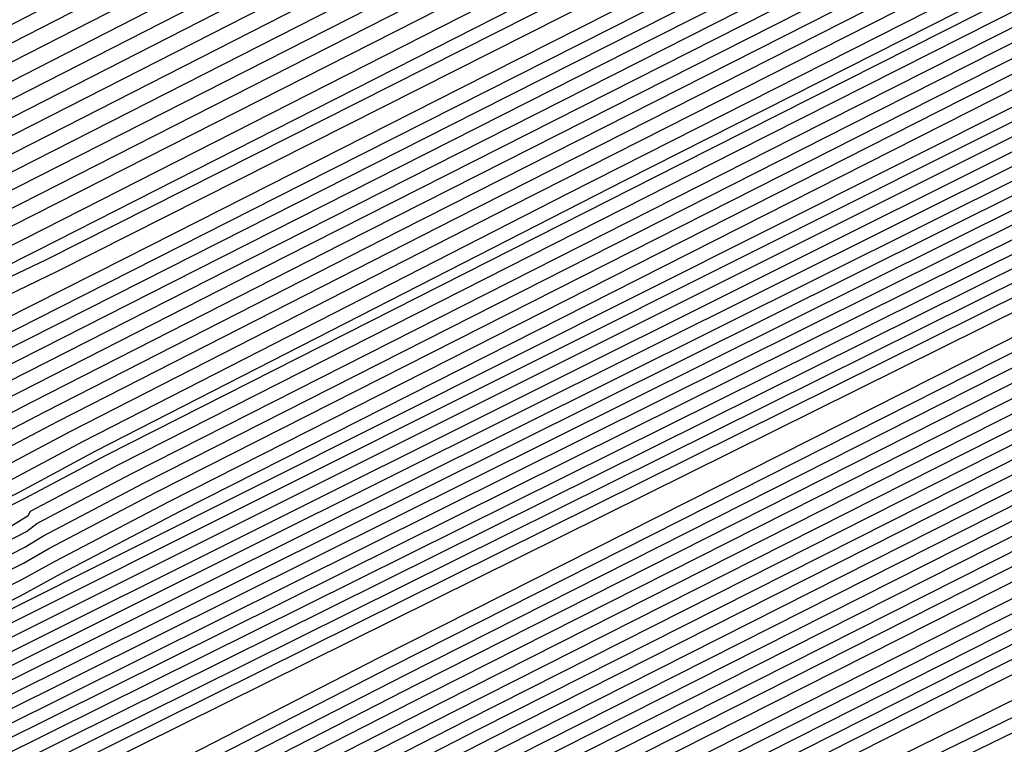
# Model space of a CAD drawing. Extents: x 3249832 to 3255657, y 13789405 to 13793316.
# Tile 370 of 656: x 3254714.919 to 3254715.945, y 13790588.132 to 13790588.887. Entities that reach past the tile are written whole.
import ezdxf

# ---------------------------------------------------------------- set-up
doc = ezdxf.new("R2010")
doc.units = 0
doc.header["$LTSCALE"] = 100
doc.header["$MEASUREMENT"] = 0
doc.linetypes.add('DASHED', pattern=[0.75, 0.5, -0.25])
for name, color, linetype in [('GRATIO_CON', 10, 'CONTINUOUS'), ('GRATIO_ICON', 7, 'CONTINUOUS'), ('PLAN', 7, 'CONTINUOUS'), ('TARGETS_EAST', 7, 'CONTINUOUS')]:
    doc.layers.add(name, color=color, linetype=linetype)

# ---------------------------------------------------------------- blocks, each defined once
blk = doc.blocks.new('Gratio_032316_contours')
at = {"layer": 'GRATIO_CON', "color": 1, "linetype": 'Continuous', "flags": 128}
for points in [[(3254691.847, 13790576.3333), (3254701.1077, 13790580.8598), (3254708.9739, 13790584.7162), (3254713.3691, 13790586.8735), (3254714.9885, 13790587.6701), (3254715.2202, 13790587.7861), (3254715.2212, 13790587.788), (3254715.2224, 13790587.7893), (3254715.2235, 13790587.79), (3254715.2737, 13790587.8141), (3254715.6201, 13790587.9821), (3254716.5592, 13790588.4384), (3254718.2391, 13790589.2556), (3254720.2133, 13790590.2189), (3254721.8868, 13790591.0414), (3254722.8136, 13790591.5079), (3254723.1433, 13790591.6893), (3254723.1747, 13790591.7283), (3254723.5023, 13790591.9176), (3254725.9041, 13790593.1509), (3254732.4543, 13790596.4719), (3254744.2245, 13790602.4199), (3254758.2779, 13790609.5152)], [(3254687.5981, 13790574.316), (3254694.5631, 13790577.6954), (3254702.7425, 13790581.6935), (3254709.6903, 13790585.0996), (3254713.5723, 13790587.005), (3254715.0027, 13790587.7087), (3254715.2076, 13790587.8111), (3254715.2155, 13790587.8162), (3254715.2646, 13790587.8408), (3254715.3952, 13790587.9046), (3254715.6275, 13790588.0179), (3254715.8997, 13790588.1512), (3254716.1297, 13790588.2654), (3254716.6303, 13790588.5199), (3254719.2939, 13790589.8681), (3254726.4082, 13790593.462), (3254739.168, 13790599.9031), (3254754.3988, 13790607.5903), (3254767.8337, 13790614.3719), (3254776.2164, 13790618.6078)], [(3254651.0069, 13790556.9616), (3254655.5123, 13790559.1072), (3254661.3217, 13790561.894), (3254668.1197, 13790565.1602), (3254674.8023, 13790568.3631), (3254680.0684, 13790570.8643), (3254683.1747, 13790572.3015), (3254685.6089, 13790573.4148), (3254689.4165, 13790575.2204), (3254695.9211, 13790578.3765), (3254703.5599, 13790582.1103), (3254710.0485, 13790585.2913), (3254713.674, 13790587.0708), (3254715.0098, 13790587.728), (3254715.2012, 13790587.8237), (3254715.5767, 13790588.0145), (3254718.1988, 13790589.3384), (3254725.3135, 13790592.9288), (3254738.0825, 13790599.3724), (3254753.3307, 13790607.0675), (3254766.7985, 13790613.8657), (3254775.2332, 13790618.1281)], [(3254651.9652, 13790557.4392), (3254656.6382, 13790559.6653), (3254662.6638, 13790562.5558), (3254669.7147, 13790565.9438), (3254676.6453, 13790569.2668), (3254682.1055, 13790571.8639), (3254685.3036, 13790573.3493), (3254687.6804, 13790574.4392), (3254691.2349, 13790576.1249), (3254697.2791, 13790579.0576), (3254704.3773, 13790582.5271), (3254710.4067, 13790585.483), (3254713.7756, 13790587.1366), (3254715.0169, 13790587.7472), (3254715.1948, 13790587.8363), (3254715.5637, 13790588.0238), (3254718.1399, 13790589.3246), (3254725.1298, 13790592.8522), (3254737.6771, 13790599.1838), (3254752.6727, 13790606.7516), (3254765.9448, 13790613.4511), (3254774.3039, 13790617.6754)], [(3254652.9236, 13790557.9168), (3254657.7641, 13790560.2233), (3254664.0059, 13790563.2177), (3254671.3097, 13790566.7274), (3254678.4883, 13790570.1706), (3254684.1427, 13790572.8635), (3254687.4325, 13790574.3972), (3254689.7518, 13790575.4635), (3254693.0532, 13790577.0293), (3254698.6371, 13790579.7386), (3254705.1948, 13790582.9439), (3254710.7649, 13790585.6747), (3254713.8772, 13790587.2023), (3254715.024, 13790587.7665), (3254715.1884, 13790587.8489), (3254715.5508, 13790588.0331), (3254718.0809, 13790589.3107), (3254724.9462, 13790592.7755), (3254737.2717, 13790598.9953), (3254752.0148, 13790606.4357), (3254765.0911, 13790613.0365), (3254773.3746, 13790617.2228)], [(3254651.3, 13790557.2133), (3254654.8403, 13790558.872), (3254660.0158, 13790561.3394), (3254666.6901, 13790564.5414), (3254674.4997, 13790568.2945), (3254682.1743, 13790571.9781), (3254688.2171, 13790574.8626), (3254691.6904, 13790576.4929), (3254693.8947, 13790577.5121), (3254696.69, 13790578.8381), (3254701.3532, 13790581.1008), (3254706.8296, 13790583.7776), (3254711.4814, 13790586.0581), (3254714.0805, 13790587.3339), (3254715.0382, 13790587.8051), (3254715.1756, 13790587.8741), (3254715.5248, 13790588.0517), (3254717.9631, 13790589.2831), (3254724.5788, 13790592.6221), (3254736.4608, 13790598.6182), (3254750.699, 13790605.8039), (3254763.3837, 13790612.2073), (3254771.5159, 13790616.3175)], [(3254652.1439, 13790557.6356), (3254655.7986, 13790559.3495), (3254661.1417, 13790561.8975), (3254668.0321, 13790565.2032), (3254676.0946, 13790569.078), (3254684.0173, 13790572.8819), (3254690.2542, 13790575.8622), (3254693.8193, 13790577.5407), (3254695.9661, 13790578.5364), (3254698.5083, 13790579.7426), (3254702.7112, 13790581.7819), (3254707.647, 13790584.1944), (3254711.8396, 13790586.2498), (3254714.1821, 13790587.3996), (3254715.0454, 13790587.8244), (3254715.1692, 13790587.8867), (3254715.5119, 13790588.061), (3254717.9042, 13790589.2693), (3254724.3952, 13790592.5454), (3254736.0554, 13790598.4297), (3254750.0411, 13790605.488), (3254762.53, 13790611.7927), (3254770.5866, 13790615.8649), (3254774.8217, 13790618.021)], [(3254692.2914, 13790576.8618), (3254695.9482, 13790578.5886), (3254698.0375, 13790579.5607), (3254700.3267, 13790580.647), (3254704.0693, 13790582.4629), (3254708.4644, 13790584.6112), (3254712.1978, 13790586.4415), (3254714.2838, 13790587.4654), (3254715.0525, 13790587.8436), (3254715.1628, 13790587.899), (3254715.1638, 13790587.9005), (3254715.1651, 13790587.902), (3254715.1662, 13790587.9033), (3254715.5018, 13790588.0733), (3254717.8471, 13790589.2573), (3254724.2124, 13790592.4695), (3254735.6502, 13790598.2414), (3254749.3832, 13790605.1722), (3254761.6763, 13790611.3781), (3254769.6572, 13790615.4123), (3254773.9041, 13790617.5743)], [(3254687.7034, 13790574.6894), (3254694.3286, 13790577.8614), (3254698.0771, 13790579.6365), (3254700.109, 13790580.5851), (3254702.1451, 13790581.5514), (3254705.4273, 13790583.144), (3254709.2818, 13790585.0281), (3254712.556, 13790586.6332), (3254714.3854, 13790587.5311), (3254715.0596, 13790587.8629), (3254715.1564, 13790587.9115), (3254715.1574, 13790587.913), (3254715.1587, 13790587.9145), (3254715.1597, 13790587.9158), (3254715.4888, 13790588.0826), (3254717.7882, 13790589.2435), (3254724.0287, 13790592.3929), (3254735.2448, 13790598.0529), (3254748.7253, 13790604.8563), (3254760.8226, 13790610.9635), (3254768.7279, 13790614.9597), (3254772.9866, 13790617.1276)], [(3254691.3894, 13790576.4969), (3254698.4029, 13790579.8606), (3254702.3349, 13790581.7322), (3254704.2518, 13790582.6337), (3254705.7818, 13790583.3603), (3254708.1433, 13790584.5061), (3254710.9167, 13790585.8617), (3254713.2724, 13790587.0166), (3254714.5887, 13790587.6627), (3254715.0738, 13790587.9014), (3254715.1436, 13790587.9366), (3254715.1446, 13790587.938), (3254715.1458, 13790587.9395), (3254715.1469, 13790587.941), (3254715.4628, 13790588.1013), (3254717.6703, 13790589.2159), (3254723.6614, 13790592.2395), (3254734.4339, 13790597.6758), (3254747.4094, 13790604.2245), (3254759.1152, 13790610.1344), (3254766.8692, 13790614.0544), (3254771.1515, 13790616.2343)], [(3254684.0695, 13790572.9958), (3254693.2324, 13790577.4007), (3254700.4401, 13790580.8601), (3254704.4638, 13790582.78), (3254706.3233, 13790583.658), (3254707.6001, 13790584.2647), (3254709.5014, 13790585.1872), (3254711.7343, 13790586.2788), (3254713.6314, 13790587.2092), (3254714.6921, 13790587.7304), (3254715.0837, 13790587.9238), (3254715.1405, 13790587.9531), (3254715.4499, 13790588.1105), (3254717.6114, 13790589.2021), (3254723.4777, 13790592.1629), (3254734.0285, 13790597.4873), (3254746.7515, 13790603.9086), (3254758.2615, 13790609.7198), (3254765.9399, 13790613.6018), (3254770.2339, 13790615.7876), (3254772.3576, 13790616.8983)], [(3254685.6645, 13790573.7793), (3254695.0754, 13790578.3044), (3254702.4773, 13790581.8597), (3254706.5928, 13790583.8279), (3254708.3947, 13790584.6823), (3254709.4185, 13790585.1691), (3254710.8594, 13790585.8683), (3254712.5517, 13790586.6956), (3254713.9896, 13790587.4009), (3254714.7937, 13790587.7962), (3254715.0908, 13790587.9432), (3254715.1341, 13790587.9658), (3254715.4369, 13790588.1198), (3254717.5524, 13790589.1883), (3254723.294, 13790592.0862), (3254733.6231, 13790597.2988), (3254746.0936, 13790603.5927), (3254757.4078, 13790609.3052), (3254765.0105, 13790613.1491), (3254769.3164, 13790615.3409), (3254771.4825, 13790616.4728)], [(3254687.2595, 13790574.5629), (3254696.9184, 13790579.2082), (3254704.5144, 13790582.8593), (3254708.7217, 13790584.8757), (3254710.4661, 13790585.7067), (3254711.2369, 13790586.0736), (3254712.2174, 13790586.5494), (3254713.3691, 13790587.1124), (3254714.3478, 13790587.5926), (3254714.8953, 13790587.862), (3254715.0978, 13790587.9625), (3254715.1276, 13790587.9785), (3254715.4239, 13790588.1292), (3254717.4935, 13790589.1745), (3254723.1104, 13790592.0095), (3254733.2176, 13790597.1102), (3254745.4357, 13790603.2768), (3254756.5541, 13790608.8906), (3254764.0812, 13790612.6965), (3254768.3988, 13790614.8943), (3254770.6075, 13790616.0472), (3254771.7108, 13790616.6657)], [(3254690.4495, 13790576.13), (3254700.6044, 13790581.0157), (3254708.5888, 13790584.8585), (3254712.9795, 13790586.9715), (3254714.609, 13790587.7553), (3254714.8736, 13790587.8824), (3254714.9335, 13790587.9115), (3254715.004, 13790587.9462), (3254715.0642, 13790587.9761), (3254715.0986, 13790587.9937), (3254715.112, 13790588.0013), (3254715.1148, 13790588.0038), (3254715.3979, 13790588.1479), (3254717.3756, 13790589.147), (3254722.743, 13790591.8562), (3254732.4068, 13790596.7332), (3254744.1198, 13790602.645), (3254754.8468, 13790608.0614), (3254762.2225, 13790611.7913), (3254766.5637, 13790614.0009), (3254768.8573, 13790615.1961), (3254770.0169, 13790615.8415), (3254770.6619, 13790616.237), (3254771.3382, 13790616.6417)], [(3254691.3246, 13790576.5671), (3254701.2561, 13790581.3455), (3254709.0349, 13790585.09), (3254713.3077, 13790587.1475), (3254714.8826, 13790587.9066), (3254715.1084, 13790588.0164), (3254715.3849, 13790588.1572), (3254717.3167, 13790589.1332), (3254722.5594, 13790591.7795), (3254732.0013, 13790596.5446), (3254743.4619, 13790602.3291), (3254753.9931, 13790607.6468), (3254761.2932, 13790611.3386), (3254765.6461, 13790613.5543), (3254767.9823, 13790614.7706), (3254769.17, 13790615.4294), (3254769.8305, 13790615.8319), (3254770.5233, 13790616.2441), (3254771.6468, 13790616.8582)], [(3254692.0922, 13790576.9523), (3254701.7295, 13790581.5891), (3254709.2424, 13790585.2057), (3254713.3647, 13790587.1907), (3254714.8842, 13790587.9231), (3254715.102, 13790588.0291), (3254715.3719, 13790588.1666), (3254717.2577, 13790589.1194), (3254722.3757, 13790591.7029), (3254731.5959, 13790596.3561), (3254742.804, 13790602.0133), (3254753.1394, 13790607.2322), (3254760.3638, 13790610.886), (3254764.7286, 13790613.1076), (3254767.1072, 13790614.345), (3254768.3231, 13790615.0173), (3254768.9992, 13790615.4268), (3254769.7083, 13790615.8466), (3254770.8588, 13790616.474), (3254772.2008, 13790617.2017)], [(3254683.086, 13790572.6396), (3254692.8597, 13790577.3375), (3254702.2029, 13790581.8327), (3254709.4499, 13790585.3213), (3254713.4218, 13790587.234), (3254714.8858, 13790587.9396), (3254715.0956, 13790588.0417), (3254715.359, 13790588.1759), (3254717.1988, 13790589.1056), (3254722.192, 13790591.6262), (3254731.1905, 13790596.1676), (3254742.1461, 13790601.6974), (3254752.2857, 13790606.8176), (3254759.4345, 13790610.4334), (3254763.811, 13790612.6609), (3254766.2321, 13790613.9195), (3254767.4761, 13790614.6052), (3254768.1678, 13790615.0216), (3254768.8934, 13790615.4491), (3254770.0708, 13790616.0899), (3254771.4446, 13790616.8335)], [(3254685.0376, 13790573.6106), (3254694.3948, 13790578.1075), (3254703.1496, 13790582.3192), (3254709.8648, 13790585.5517), (3254713.5359, 13790587.3196), (3254714.8889, 13790587.9721), (3254715.0828, 13790588.0668), (3254715.333, 13790588.1946), (3254717.0809, 13790589.0781), (3254721.8247, 13790591.4729), (3254730.3796, 13790595.7905), (3254740.8302, 13790601.0656), (3254750.5783, 13790605.9885), (3254757.5758, 13790609.5281), (3254761.9759, 13790611.7676), (3254764.482, 13790613.0684), (3254765.7823, 13790613.781), (3254766.5051, 13790614.2114), (3254767.2635, 13790614.6541), (3254768.4947, 13790615.3216), (3254769.9322, 13790616.0971), (3254771.1334, 13790616.7816)], [(3254686.0134, 13790574.0961), (3254695.1623, 13790578.4926), (3254703.623, 13790582.5627), (3254710.0723, 13790585.6672), (3254713.5929, 13790587.3627), (3254714.8905, 13790587.9885), (3254715.0765, 13790588.0794), (3254715.32, 13790588.2039), (3254717.022, 13790589.0643), (3254721.641, 13790591.3962), (3254729.9742, 13790595.602), (3254740.1723, 13790600.7497), (3254749.7246, 13790605.5739), (3254756.6465, 13790609.0755), (3254761.0584, 13790611.3209), (3254763.6069, 13790612.6429), (3254764.9354, 13790613.3689), (3254765.6738, 13790613.8062), (3254766.4486, 13790614.2565), (3254767.7067, 13790614.9375), (3254769.176, 13790615.729), (3254770.4045, 13790616.4267), (3254771.0551, 13790616.8757), (3254771.2495, 13790617.1191)], [(3254686.9892, 13790574.5817), (3254695.9299, 13790578.8778), (3254704.0964, 13790582.8062), (3254710.2798, 13790585.7827), (3254713.65, 13790587.4058), (3254714.8921, 13790588.0049), (3254715.0701, 13790588.092), (3254715.307, 13790588.2133), (3254716.963, 13790589.0505), (3254721.4573, 13790591.3195), (3254729.5688, 13790595.4135), (3254739.5144, 13790600.4338), (3254748.8709, 13790605.1593)], [(3254687.965, 13790575.0672), (3254696.6974, 13790579.2629), (3254704.5698, 13790583.0496), (3254710.4873, 13790585.8981), (3254713.707, 13790587.4489), (3254714.8937, 13790588.0213), (3254715.0637, 13790588.1046), (3254715.2941, 13790588.2226), (3254716.9041, 13790589.0367), (3254721.2737, 13790591.2429), (3254729.1633, 13790595.2249), (3254738.8565, 13790600.1179), (3254748.0172, 13790604.7447)], [(3254689.9166, 13790576.0383), (3254698.2325, 13790580.0332), (3254705.5166, 13790583.5369), (3254710.9023, 13790586.1303), (3254714.0382, 13790587.647), (3254716.632, 13790588.9334), (3254720.906, 13790591.0888), (3254728.3524, 13790594.8476), (3254737.5406, 13790599.4861), (3254746.3098, 13790603.9155)], [(3254690.8924, 13790576.5238), (3254699.0001, 13790580.4183), (3254705.9899, 13790583.7804), (3254711.1098, 13790586.2458), (3254714.0887, 13790587.6869), (3254716.581, 13790588.9235), (3254720.7224, 13790591.0121), (3254727.947, 13790594.6591), (3254736.8827, 13790599.1702), (3254745.4561, 13790603.5009)], [(3254691.8683, 13790577.0094), (3254699.7676, 13790580.8035), (3254706.4633, 13790584.0239), (3254711.3173, 13790586.3613), (3254714.1392, 13790587.7268), (3254716.5301, 13790588.9136), (3254720.5388, 13790590.9355), (3254727.5416, 13790594.4706), (3254736.2248, 13790598.8543), (3254744.6024, 13790603.0863), (3254751.0704, 13790606.3597)], [(3254684.5147, 13790573.5023), (3254692.8441, 13790577.4949), (3254700.5352, 13790581.1886), (3254706.9367, 13790584.2674), (3254711.5248, 13790586.4768), (3254714.1897, 13790587.7666), (3254716.4792, 13790588.9036), (3254720.3552, 13790590.8588), (3254727.1361, 13790594.2821), (3254735.5669, 13790598.5384), (3254743.7487, 13790602.6718), (3254750.1411, 13790605.9071)], [(3254686.5494, 13790574.5139), (3254694.7957, 13790578.466), (3254702.0703, 13790581.9589), (3254707.8835, 13790584.7544), (3254711.9397, 13790586.7079), (3254714.2907, 13790587.8464), (3254716.3774, 13790588.8837), (3254719.9879, 13790590.7055), (3254726.3253, 13790593.905), (3254734.251, 13790597.9066), (3254742.0413, 13790601.8426), (3254748.2824, 13790605.0018)], [(3254687.5668, 13790575.0197), (3254695.7715, 13790578.9516), (3254702.8378, 13790582.344), (3254708.3569, 13790584.9979), (3254712.1472, 13790586.8234), (3254714.3412, 13790587.8862), (3254716.3265, 13790588.8738), (3254719.8043, 13790590.6289), (3254725.9199, 13790593.7165), (3254733.5931, 13790597.5908), (3254741.1877, 13790601.428), (3254747.3531, 13790604.5492)], [(3254688.5842, 13790575.5255), (3254696.7473, 13790579.4371), (3254703.6054, 13790582.7292), (3254708.8303, 13790585.2414), (3254712.3547, 13790586.9389), (3254714.3917, 13790587.9261), (3254716.2755, 13790588.8639), (3254719.6207, 13790590.5522), (3254725.5145, 13790593.528), (3254732.9352, 13790597.2749), (3254740.334, 13790601.0134), (3254746.4237, 13790604.0966)], [(3254689.6015, 13790576.0313), (3254697.7231, 13790579.9226), (3254704.3729, 13790583.1143), (3254709.3036, 13790585.4849), (3254712.5622, 13790587.0544), (3254714.4422, 13790587.966), (3254716.2246, 13790588.8539), (3254719.4371, 13790590.4756), (3254725.1091, 13790593.3394), (3254732.2773, 13790596.959), (3254739.4803, 13790600.5988), (3254745.4944, 13790603.644)], [(3254691.6363, 13790577.0429), (3254699.6748, 13790580.8937), (3254705.908, 13790583.8846), (3254710.2504, 13790585.9718), (3254712.9771, 13790587.2855), (3254714.5432, 13790588.0457), (3254716.1228, 13790588.834), (3254719.0698, 13790590.3223), (3254724.2982, 13790592.9624), (3254730.9614, 13790596.3272), (3254737.7729, 13790599.7696), (3254743.6357, 13790602.7387), (3254748.2126, 13790605.0675)], [(3254692.6536, 13790577.5487), (3254700.6506, 13790581.3793), (3254706.6756, 13790584.2697), (3254710.7238, 13790586.2153), (3254713.1846, 13790587.401), (3254714.5937, 13790588.0856), (3254716.0719, 13790588.8241), (3254718.8862, 13790590.2456), (3254723.8928, 13790592.7739), (3254730.3035, 13790596.0113), (3254736.9192, 13790599.355), (3254742.7064, 13790602.2861), (3254747.295, 13790604.6208)], [(3254685.2107, 13790574.0117), (3254693.671, 13790578.0546), (3254701.6264, 13790581.8648), (3254707.4431, 13790584.6548), (3254711.1972, 13790586.4588), (3254713.3921, 13790587.5165), (3254714.6442, 13790588.1255), (3254716.0209, 13790588.8142), (3254718.7026, 13790590.169), (3254723.4874, 13790592.5853), (3254729.6456, 13790595.6954), (3254736.0655, 13790598.9404), (3254741.777, 13790601.8334), (3254746.3775, 13790604.1742)], [(3254686.1555, 13790574.4828), (3254694.6884, 13790578.5604), (3254702.6022, 13790582.3504), (3254708.2106, 13790585.04), (3254711.6706, 13790586.7023), (3254713.5996, 13790587.6321), (3254714.6947, 13790588.1653), (3254715.97, 13790588.8042), (3254718.519, 13790590.0923), (3254723.082, 13790592.3968), (3254728.9877, 13790595.3795), (3254735.2118, 13790598.5259), (3254740.8477, 13790601.3808), (3254745.4599, 13790603.7275)], [(3254688.0451, 13790575.4249), (3254696.7231, 13790579.572), (3254704.5538, 13790583.3214), (3254709.7457, 13790585.8102), (3254712.6173, 13790587.189), (3254714.0145, 13790587.8622), (3254714.6772, 13790588.1834), (3254714.921, 13790588.3035), (3254714.9555, 13790588.3228), (3254715.0737, 13790588.3847), (3254715.9023, 13790588.8045), (3254718.1514, 13790589.9405), (3254722.271, 13790592.0202), (3254727.6719, 13790594.7478), (3254733.5044, 13790597.6967), (3254738.989, 13790600.4756), (3254743.6248, 13790602.8341), (3254746.9805, 13790604.5574)], [(3254688.9898, 13790575.8959), (3254697.7405, 13790580.0778), (3254705.5297, 13790583.8072), (3254710.5133, 13790586.1957), (3254713.0907, 13790587.4331), (3254714.222, 13790587.9784), (3254714.7343, 13790588.2272), (3254714.9226, 13790588.3206), (3254714.9492, 13790588.336), (3254715.0608, 13790588.3945), (3254715.8434, 13790588.791), (3254717.9677, 13790589.864), (3254721.8656, 13790591.8317), (3254727.0139, 13790594.4319), (3254732.6507, 13790597.2821), (3254738.0597, 13790600.0229), (3254742.7072, 13790602.3875), (3254746.1055, 13790604.1319)], [(3254689.9346, 13790576.367), (3254698.7579, 13790580.5836), (3254706.5055, 13790584.2927), (3254711.2809, 13790586.5807), (3254713.5641, 13790587.6764), (3254714.4295, 13790588.0938), (3254714.7913, 13790588.2703), (3254714.9242, 13790588.3372), (3254714.9428, 13790588.3489), (3254715.0479, 13790588.4041), (3254715.7845, 13790588.7774), (3254717.7841, 13790589.7874), (3254721.4602, 13790591.6432), (3254726.356, 13790594.116), (3254731.797, 13790596.8675), (3254737.1303, 13790599.5703), (3254741.7897, 13790601.9408), (3254745.2304, 13790603.7063)], [(3254690.8794, 13790576.838), (3254699.7752, 13790581.0894), (3254707.4813, 13790584.7781), (3254712.0484, 13790586.9658), (3254714.0375, 13790587.9198), (3254714.637, 13790588.2092), (3254714.8484, 13790588.3135), (3254714.9258, 13790588.3538), (3254714.9365, 13790588.3618), (3254715.0349, 13790588.4138), (3254715.7256, 13790588.7638), (3254717.6004, 13790589.7108), (3254721.0548, 13790591.4547), (3254725.6981, 13790593.8001), (3254730.9433, 13790596.4529), (3254736.201, 13790599.1177), (3254740.8721, 13790601.4941), (3254744.3553, 13790603.2808), (3254746.3031, 13790604.3029)], [(3254692.4887, 13790577.6457), (3254701.3754, 13790581.893), (3254708.9279, 13790585.5089), (3254713.1479, 13790587.5316), (3254714.7022, 13790588.2788), (3254714.9237, 13790588.3879), (3254715.009, 13790588.4331), (3254715.6077, 13790588.7367), (3254717.2331, 13790589.5577), (3254720.2439, 13790591.0777), (3254724.3823, 13790593.1684), (3254729.2359, 13790595.6237), (3254734.3423, 13790598.2124), (3254739.037, 13790600.6008), (3254742.6052, 13790602.4297), (3254744.6092, 13790603.4787), (3254745.7211, 13790604.0829)], [(3254685.5623, 13790574.3682), (3254692.9579, 13790577.8894), (3254701.6558, 13790582.0461), (3254709.0481, 13790585.5838), (3254713.1792, 13790587.561), (3254714.7014, 13790588.2896), (3254714.9188, 13790588.3948), (3254714.9975, 13790588.4372), (3254715.5498, 13790588.7195), (3254717.0499, 13790589.4795), (3254719.8386, 13790590.8887), (3254723.7244, 13790592.8524), (3254728.3822, 13790595.2091), (3254733.413, 13790597.7598), (3254738.1195, 13790600.1541), (3254741.7301, 13790602.0041), (3254743.7623, 13790603.0666), (3254744.8898, 13790603.6778)], [(3254686.1924, 13790574.6882), (3254693.4274, 13790578.1329), (3254701.9363, 13790582.1993), (3254709.1682, 13790585.6599), (3254713.2098, 13790587.5938), (3254714.6992, 13790588.3063), (3254714.9121, 13790588.4088), (3254714.9844, 13790588.4475), (3254715.4908, 13790588.7062), (3254716.8662, 13790589.403), (3254719.4332, 13790590.7003), (3254723.0664, 13790592.5365), (3254727.5286, 13790594.7946), (3254732.4837, 13790597.3072), (3254737.2019, 13790599.7074), (3254740.855, 13790601.5786), (3254742.9154, 13790602.6545), (3254744.0584, 13790603.2727), (3254745.2603, 13790603.921)], [(3254686.8224, 13790575.0082), (3254693.8968, 13790578.3764), (3254702.2169, 13790582.3524), (3254709.2883, 13790585.736), (3254713.2404, 13790587.6267), (3254714.6969, 13790588.3229), (3254714.9054, 13790588.4228), (3254714.9712, 13790588.4578), (3254715.4318, 13790588.693), (3254716.6825, 13790589.3266), (3254719.0277, 13790590.5118), (3254722.4085, 13790592.2206), (3254726.6749, 13790594.38), (3254731.5543, 13790596.8545), (3254736.2844, 13790599.2608), (3254739.9799, 13790601.153), (3254742.0685, 13790602.2424), (3254743.2271, 13790602.8675), (3254744.4453, 13790603.5235), (3254746.4302, 13790604.5655)], [(3254688.0825, 13790575.6481), (3254694.8356, 13790578.8633), (3254702.778, 13790582.6587), (3254709.5285, 13790585.8883), (3254713.3016, 13790587.6925), (3254714.6925, 13790588.3563), (3254714.8919, 13790588.4508), (3254714.9449, 13790588.4784), (3254715.3138, 13790588.6665), (3254716.3151, 13790589.1737), (3254718.2169, 13790590.1349), (3254721.0927, 13790591.5889), (3254724.9675, 13790593.5508), (3254729.6956, 13790595.9493), (3254734.4493, 13790598.3674), (3254738.2298, 13790600.3019), (3254740.3746, 13790601.4183), (3254741.5643, 13790602.0572), (3254742.8154, 13790602.7285), (3254744.8542, 13790603.7972)], [(3254688.7126, 13790575.9681), (3254695.3051, 13790579.1068), (3254703.0585, 13790582.8118), (3254709.6486, 13790585.9644), (3254713.3321, 13790587.7254), (3254714.6902, 13790588.373), (3254714.8852, 13790588.4648), (3254714.9318, 13790588.4887), (3254715.2548, 13790588.6532), (3254716.1314, 13790589.0973), (3254717.8114, 13790589.9464), (3254720.4348, 13790591.273), (3254724.1138, 13790593.1362), (3254728.7663, 13790595.4966), (3254733.5317, 13790597.9207), (3254737.3547, 13790599.8764), (3254739.5277, 13790601.0062), (3254740.733, 13790601.6521), (3254742.0005, 13790602.331), (3254744.0662, 13790603.4131), (3254746.4898, 13790604.6831)], [(3254689.3426, 13790576.2881), (3254695.7745, 13790579.3503), (3254703.3391, 13790582.965), (3254709.7687, 13790586.0406), (3254713.3627, 13790587.7583), (3254714.688, 13790588.3896), (3254714.8784, 13790588.4788), (3254714.9186, 13790588.4989), (3254715.1958, 13790588.64), (3254715.9477, 13790589.0209), (3254717.406, 13790589.758), (3254719.7768, 13790590.9571), (3254723.2601, 13790592.7216), (3254727.837, 13790595.044), (3254732.6141, 13790597.4741), (3254736.4797, 13790599.4508), (3254738.6808, 13790600.5941), (3254739.9016, 13790601.247), (3254741.1856, 13790601.9335), (3254743.2781, 13790603.029), (3254745.7336, 13790604.3149)], [(3254689.9727, 13790576.6081), (3254696.2439, 13790579.5938), (3254703.6196, 13790583.1181), (3254709.8888, 13790586.1167), (3254713.3933, 13790587.7912), (3254714.6858, 13790588.4063), (3254714.8717, 13790588.4927), (3254714.9055, 13790588.5092), (3254715.1367, 13790588.6267), (3254715.764, 13790588.9444), (3254717.0006, 13790589.5695), (3254719.1189, 13790590.6412), (3254722.4064, 13790592.307), (3254726.9076, 13790594.5914), (3254731.6966, 13790597.0274), (3254735.6046, 13790599.0253), (3254737.8339, 13790600.182), (3254739.0703, 13790600.8418), (3254740.3706, 13790601.5359), (3254742.4901, 13790602.6448), (3254744.9774, 13790603.9467)], [(3254691.2328, 13790577.248), (3254697.1828, 13790580.0808), (3254704.1807, 13790583.4244), (3254710.129, 13790586.269), (3254713.4545, 13790587.8569), (3254714.6813, 13790588.4397), (3254714.8582, 13790588.5207), (3254714.8792, 13790588.5298), (3254715.0187, 13790588.6002), (3254715.3966, 13790588.7916), (3254716.1897, 13790589.1926), (3254717.8031, 13790590.0095), (3254720.699, 13790591.4778), (3254725.0489, 13790593.6861), (3254729.8615, 13790596.1341), (3254733.8544, 13790598.1742), (3254736.14, 13790599.3578), (3254737.4076, 13790600.0316), (3254738.7408, 13790600.7409), (3254740.9141, 13790601.8765), (3254743.4649, 13790603.2103), (3254745.6215, 13790604.3595)], [(3254691.8629, 13790577.568), (3254697.6522, 13790580.3243), (3254704.4611, 13790583.5777), (3254710.2485, 13790586.3458), (3254713.4835, 13790587.8913), (3254714.6768, 13790588.4585), (3254714.8489, 13790588.537), (3254714.8506, 13790588.5348), (3254714.8518, 13790588.5334), (3254714.8527, 13790588.5327), (3254714.8664, 13790588.5395), (3254714.9598, 13790588.5869), (3254715.2129, 13790588.7152), (3254715.7842, 13790589.0041), (3254717.1452, 13790589.6936), (3254719.8453, 13790591.0632), (3254724.1196, 13790593.2335), (3254728.9439, 13790595.6874)], [(3254692.4929, 13790577.888), (3254698.1216, 13790580.5678), (3254704.7416, 13790583.7309), (3254710.3685, 13790586.422), (3254713.514, 13790587.9243), (3254714.6743, 13790588.4754), (3254714.8419, 13790588.5514), (3254714.8437, 13790588.549), (3254714.8451, 13790588.5474), (3254714.846, 13790588.5466), (3254714.8533, 13790588.5497), (3254714.9007, 13790588.5737), (3254715.0292, 13790588.6387), (3254715.3788, 13790588.8157), (3254716.4872, 13790589.3777), (3254718.9916, 13790590.6487), (3254723.1903, 13790592.7809), (3254728.0264, 13790595.2407)], [(3254690.0632, 13790576.7709), (3254693.123, 13790578.2079), (3254698.591, 13790580.8113), (3254705.0221, 13790583.884), (3254710.4885, 13790586.4982), (3254713.5444, 13790587.9574), (3254714.6719, 13790588.4924), (3254714.8349, 13790588.5658), (3254714.9582, 13790588.6248), (3254715.8092, 13790589.0544), (3254718.1159, 13790590.2241), (3254722.2424, 13790592.3192), (3254727.097, 13790594.7881), (3254731.2239, 13790596.8948), (3254733.5977, 13790598.1207), (3254734.9133, 13790598.8161), (3254736.296, 13790599.5483), (3254738.55, 13790600.7241), (3254741.1963, 13790602.1057), (3254743.4348, 13790603.2948), (3254744.6662, 13790603.9913), (3254745.0955, 13790604.2901)], [(3254691.5031, 13790577.4953), (3254694.3831, 13790578.8479), (3254699.5299, 13790581.2982), (3254705.5832, 13790584.1904), (3254710.7286, 13790586.6506), (3254713.6053, 13790588.0234), (3254714.6669, 13790588.5263), (3254714.8207, 13790588.5949), (3254714.8226, 13790588.5922), (3254714.824, 13790588.5906), (3254714.8248, 13790588.5899), (3254714.9363, 13790588.6462), (3254715.7142, 13790589.0415), (3254717.8254, 13790590.114), (3254721.6036, 13790592.0332), (3254726.0488, 13790594.2943), (3254729.8279, 13790596.2235)], [(3254692.223, 13790577.8575), (3254695.0131, 13790579.1679), (3254699.9993, 13790581.5417), (3254705.8637, 13790584.3435), (3254710.8487, 13790586.7268), (3254713.6358, 13790588.0564), (3254714.6644, 13790588.5433), (3254714.8135, 13790588.6094), (3254714.8155, 13790588.6067), (3254714.8167, 13790588.6052), (3254714.8175, 13790588.6047), (3254714.9237, 13790588.6587), (3254715.6658, 13790589.036), (3254717.6798, 13790590.0593), (3254721.2841, 13790591.8904), (3254725.5247, 13790594.0474), (3254729.1299, 13790595.8879)], [(3254691.9397, 13790577.7794), (3254692.9429, 13790578.2197), (3254695.6432, 13790579.4879), (3254700.4687, 13790581.7852), (3254706.1444, 13790584.4965), (3254710.9692, 13790586.8024), (3254713.6674, 13790588.0883), (3254714.6638, 13790588.5586), (3254714.8084, 13790588.6225), (3254714.9107, 13790588.672), (3254715.6173, 13790589.0306), (3254717.5342, 13790590.0047), (3254720.9645, 13790591.7475), (3254725.0006, 13790593.8006), (3254728.4319, 13790595.5522)], [(3254692.538, 13790578.1391), (3254692.693, 13790578.1563), (3254693.6629, 13790578.5819), (3254696.2732, 13790579.8078), (3254700.9381, 13790582.0287), (3254706.4249, 13790584.6497), (3254711.0892, 13790586.8787), (3254713.6977, 13790588.1215), (3254714.661, 13790588.5758), (3254714.801, 13790588.6374), (3254714.8981, 13790588.6844), (3254715.5689, 13790589.0251), (3254717.3886, 13790589.95), (3254720.645, 13790591.6047), (3254724.4765, 13790593.5537), (3254727.7338, 13790595.2166)], [(3254692.4376, 13790578.3629), (3254693.5455, 13790578.8053), (3254693.973, 13790578.9262), (3254694.0553, 13790578.894), (3254694.1997, 13790578.91), (3254695.1028, 13790579.3063), (3254697.5333, 13790580.4478), (3254701.877, 13790582.5157), (3254706.986, 13790584.9561), (3254711.3292, 13790587.0312), (3254713.7583, 13790588.1878), (3254714.6556, 13790588.6103), (3254714.7861, 13790588.6673), (3254714.873, 13790588.7094), (3254715.4721, 13790589.0141), (3254717.0973, 13790589.8407), (3254720.006, 13790591.3189), (3254723.4283, 13790593.06), (3254726.3378, 13790594.5453), (3254728.0364, 13790595.4225)], [(3254691.1475, 13790577.8377), (3254693.1821, 13790578.7265), (3254694.3011, 13790579.1761), (3254694.732, 13790579.3012), (3254694.814, 13790579.2715), (3254694.9531, 13790579.2868), (3254695.8227, 13790579.6685), (3254698.1634, 13790580.7678), (3254702.3464, 13790582.7592), (3254707.2665, 13790585.1092), (3254711.4492, 13790587.1075), (3254713.7886, 13790588.221), (3254714.6529, 13790588.6275), (3254714.7787, 13790588.6822), (3254714.8604, 13790588.7218), (3254715.4237, 13790589.0086), (3254716.9517, 13790589.786), (3254719.6864, 13790591.1761), (3254722.9042, 13790592.8131), (3254725.6398, 13790594.2097), (3254727.242, 13790595.0371)], [(3254691.8705, 13790578.1904), (3254693.9267, 13790579.0902), (3254695.0567, 13790579.5469), (3254695.491, 13790579.6762), (3254695.5727, 13790579.6489), (3254695.7064, 13790579.6637), (3254696.5427, 13790580.0307), (3254698.7935, 13790581.0877), (3254702.8158, 13790583.0027), (3254707.547, 13790585.2624), (3254711.5691, 13790587.1837), (3254713.8189, 13790588.2542), (3254714.6502, 13790588.6447), (3254714.7713, 13790588.6972), (3254714.8479, 13790588.7343), (3254715.3752, 13790589.003), (3254716.8061, 13790589.7314), (3254719.3669, 13790591.0332), (3254722.3801, 13790592.5662), (3254724.9418, 13790593.874), (3254726.4475, 13790594.6516), (3254727.4901, 13790595.1998)], [(3254692.5936, 13790578.5431), (3254694.6713, 13790579.4538), (3254695.8124, 13790579.9177), (3254696.25, 13790580.0512), (3254696.3314, 13790580.0263), (3254696.4597, 13790580.0405), (3254697.2626, 13790580.3929), (3254699.4235, 13790581.4077), (3254703.2852, 13790583.2462), (3254707.8275, 13790585.4156), (3254711.6891, 13790587.26), (3254713.8492, 13790588.2873), (3254714.6475, 13790588.662), (3254714.7639, 13790588.7121), (3254714.8353, 13790588.7468), (3254715.3268, 13790588.9975), (3254716.6604, 13790589.6767), (3254719.0474, 13790590.8904), (3254721.856, 13790592.3194), (3254724.2438, 13790593.5384), (3254725.6531, 13790594.2662), (3254726.6653, 13790594.798), (3254728.1466, 13790595.5731)], [(3254700.6836, 13790582.0477), (3254704.2241, 13790583.7332), (3254708.3885, 13790585.7219), (3254711.9291, 13790587.4125), (3254713.9098, 13790588.3537), (3254714.642, 13790588.6964), (3254714.749, 13790588.742), (3254714.8102, 13790588.7717), (3254715.23, 13790588.9865), (3254716.3692, 13790589.5674), (3254718.4083, 13790590.6046), (3254720.8078, 13790591.8256), (3254722.8477, 13790592.8671), (3254724.0641, 13790593.4953), (3254725.0157, 13790593.9944), (3254726.5167, 13790594.7781), (3254729.0938, 13790596.1143)], [(3254701.3137, 13790582.3677), (3254704.6935, 13790583.9767), (3254708.669, 13790585.8752), (3254712.049, 13790587.489), (3254713.94, 13790588.3874), (3254714.6391, 13790588.7144), (3254714.7414, 13790588.7579), (3254714.7974, 13790588.785), (3254715.1815, 13790588.9815), (3254716.2235, 13790589.513), (3254718.0888, 13790590.4619), (3254720.2837, 13790591.5788), (3254722.1497, 13790592.5315), (3254723.2697, 13790593.1098), (3254724.1909, 13790593.5926), (3254725.7018, 13790594.3806), (3254728.3058, 13790595.7302)], [(3254701.9437, 13790582.6876), (3254705.1629, 13790584.2202), (3254708.9495, 13790586.0285), (3254712.1689, 13790587.5656), (3254713.9701, 13790588.4213), (3254714.6361, 13790588.7328), (3254714.7336, 13790588.7741), (3254714.7846, 13790588.7985), (3254715.1329, 13790588.9767), (3254716.0778, 13790589.4587), (3254717.7692, 13790590.3191), (3254719.7596, 13790591.3319), (3254721.4517, 13790592.1958), (3254722.4752, 13790592.7244), (3254723.3661, 13790593.1908), (3254724.8869, 13790593.9831), (3254727.5178, 13790595.346)], [(3254702.5738, 13790583.0076), (3254705.6323, 13790584.4637), (3254709.2299, 13790586.1817), (3254712.2886, 13790587.6421), (3254713.9998, 13790588.455), (3254714.6326, 13790588.7506), (3254714.7255, 13790588.7888), (3254714.7273, 13790588.7861), (3254714.7281, 13790588.7855), (3254714.7281, 13790588.7864), (3254714.7724, 13790588.8109), (3254715.0843, 13790588.9718), (3254715.9321, 13790589.4043), (3254717.4497, 13790590.1763), (3254719.2354, 13790591.0851), (3254720.7537, 13790591.8602), (3254721.6807, 13790592.3389), (3254722.5413, 13790592.7889), (3254724.0719, 13790593.5856), (3254726.7297, 13790594.9619), (3254729.8532, 13790596.5828)]]:
    blk.add_lwpolyline(points, dxfattribs=at)
at = {"layer": 'GRATIO_ICON', "color": 7, "linetype": 'Continuous', "flags": 128}
for points in [[(3254685.7798, 13790573.4116), (3254693.205, 13790577.0144), (3254701.9251, 13790581.2767), (3254709.3321, 13790584.9079), (3254713.4707, 13790586.9393), (3254714.9956, 13790587.6894), (3254715.2139, 13790587.7986), (3254715.2149, 13790587.8005), (3254715.2162, 13790587.8019), (3254715.2173, 13790587.8026), (3254715.2461, 13790587.8166), (3254715.4433, 13790587.9122), (3254715.9777, 13790588.1718), (3254716.9333, 13790588.637), (3254718.0552, 13790589.1862), (3254719.0038, 13790589.6573), (3254719.8847, 13790590.1096), (3254722.5847, 13790591.4891), (3254729.4359, 13790594.9632), (3254741.6976, 13790601.1604), (3254756.3385, 13790608.5526), (3254769.2546, 13790615.0727), (3254777.3138, 13790619.1453)], [(3254650.456, 13790556.7909), (3254653.8819, 13790558.3944), (3254658.8899, 13790560.7814), (3254665.348, 13790563.8795), (3254672.9047, 13790567.5109), (3254680.3313, 13790571.0744), (3254686.1799, 13790573.8631), (3254689.5614, 13790575.445), (3254691.8232, 13790576.4878), (3254694.8716, 13790577.9337), (3254699.9952, 13790580.4197), (3254706.0122, 13790583.3608), (3254711.1231, 13790585.8664), (3254713.9789, 13790587.2681), (3254715.0311, 13790587.7858), (3254715.182, 13790587.8615), (3254715.5378, 13790588.0424), (3254718.022, 13790589.2969), (3254724.7625, 13790592.6988), (3254736.8662, 13790598.8068), (3254751.3569, 13790606.1198), (3254764.2374, 13790612.6219), (3254772.4452, 13790616.7702)], [(3254689.5464, 13790575.5932), (3254696.3658, 13790578.861), (3254700.206, 13790580.6843), (3254702.1804, 13790581.6094), (3254703.9634, 13790582.4559), (3254706.7853, 13790583.8251), (3254710.0993, 13790585.4449), (3254712.9142, 13790586.8249), (3254714.487, 13790587.5969), (3254715.0667, 13790587.8821), (3254715.15, 13790587.924), (3254715.151, 13790587.9255), (3254715.1523, 13790587.927), (3254715.1533, 13790587.9284), (3254715.4758, 13790588.0919), (3254717.7293, 13790589.2297), (3254723.845, 13790592.3162), (3254734.8393, 13790597.8643), (3254748.0673, 13790604.5404), (3254759.9689, 13790610.549), (3254767.7985, 13790614.507), (3254772.069, 13790616.681)], [(3254688.8545, 13790575.3465), (3254698.7614, 13790580.112), (3254706.5516, 13790583.8589), (3254710.8506, 13790585.9236), (3254712.5376, 13790586.731), (3254713.0553, 13790586.9782), (3254713.5756, 13790587.2308), (3254714.1868, 13790587.5298), (3254714.7063, 13790587.7849), (3254714.9972, 13790587.9284), (3254715.1051, 13790587.9822), (3254715.1213, 13790587.9913), (3254715.4109, 13790588.1386), (3254717.4346, 13790589.1608), (3254722.9267, 13790591.9329), (3254732.8122, 13790596.9217), (3254744.7777, 13790602.9609), (3254755.7004, 13790608.476), (3254763.1518, 13790612.2439), (3254767.4812, 13790614.4476), (3254769.7324, 13790615.6217), (3254770.8638, 13790616.2536), (3254771.4933, 13790616.6422)], [(3254684.0618, 13790573.1252), (3254693.6273, 13790577.7228), (3254702.6763, 13790582.0764), (3254709.6574, 13790585.437), (3254713.4789, 13790587.2772), (3254714.8874, 13790587.9561), (3254715.0892, 13790588.0544), (3254715.346, 13790588.1853), (3254717.1399, 13790589.0918), (3254722.0083, 13790591.5495), (3254730.785, 13790595.979), (3254741.4882, 13790601.3815), (3254751.432, 13790606.4031), (3254758.5051, 13790609.9807), (3254762.8935, 13790612.2142), (3254765.357, 13790613.4939), (3254766.6292, 13790614.1931), (3254767.3365, 13790614.6165), (3254768.0785, 13790615.0516), (3254769.2828, 13790615.7057), (3254770.6884, 13790616.4653), (3254771.8624, 13790617.1365)], [(3254688.9408, 13790575.5527), (3254697.465, 13790579.6481), (3254705.0432, 13790583.2935), (3254710.6948, 13790586.0147), (3254713.9877, 13790587.6072), (3254716.6829, 13790588.9434), (3254721.0897, 13790591.1654), (3254728.7578, 13790595.0362), (3254738.1985, 13790599.802), (3254747.1635, 13790604.3301)], [(3254685.532, 13790574.0081), (3254693.8199, 13790577.9805), (3254701.3027, 13790581.5737), (3254707.4101, 13790584.5109), (3254711.7322, 13790586.5924), (3254714.2402, 13790587.8065), (3254716.4283, 13790588.8937), (3254720.1716, 13790590.7822), (3254726.7307, 13790594.0935), (3254734.909, 13790598.2225), (3254742.895, 13790602.2572), (3254749.2118, 13790605.4545)], [(3254690.6189, 13790576.5371), (3254698.699, 13790580.4082), (3254705.1405, 13790583.4994), (3254709.777, 13790585.7284), (3254712.7697, 13790587.17), (3254714.4927, 13790588.0059), (3254716.1737, 13790588.844), (3254719.2534, 13790590.3989), (3254724.7036, 13790593.1509), (3254731.6194, 13790596.6431), (3254738.6266, 13790600.1842), (3254744.5651, 13790603.1913), (3254749.1301, 13790605.5142)], [(3254687.1003, 13790574.9538), (3254695.7057, 13790579.0662), (3254703.578, 13790582.8359), (3254708.9782, 13790585.4251), (3254712.1439, 13790586.9455), (3254713.807, 13790587.7466), (3254714.6201, 13790588.1401), (3254714.9194, 13790588.2867), (3254714.9619, 13790588.3098), (3254715.0867, 13790588.3751), (3254715.9613, 13790588.8181), (3254718.335, 13790590.0171), (3254722.6765, 13790592.2087), (3254728.3298, 13790595.0637), (3254734.3581, 13790598.1113), (3254739.9184, 13790600.9282), (3254744.5424, 13790603.2808), (3254747.8556, 13790604.983)], [(3254691.8242, 13790577.3091), (3254700.7926, 13790581.5952), (3254708.4571, 13790585.2636), (3254712.8159, 13790587.3508), (3254714.5108, 13790588.1631), (3254714.8444, 13790588.3246), (3254714.9055, 13790588.3566), (3254714.9274, 13790588.3704), (3254714.9301, 13790588.3748), (3254715.022, 13790588.4234), (3254715.6667, 13790588.7503), (3254717.4167, 13790589.6343), (3254720.6493, 13790591.2662), (3254725.0402, 13790593.4842), (3254730.0896, 13790596.0383), (3254735.2717, 13790598.665), (3254739.9546, 13790601.0474), (3254743.4802, 13790602.8552), (3254745.4562, 13790603.8908)], [(3254687.4525, 13790575.3281), (3254694.3662, 13790578.6198), (3254702.4974, 13790582.5055), (3254709.4084, 13790585.8122), (3254713.271, 13790587.6596), (3254714.6947, 13790588.3396), (3254714.8986, 13790588.4368), (3254714.9581, 13790588.4681), (3254715.3728, 13790588.6797), (3254716.4988, 13790589.2502), (3254718.6223, 13790590.3233), (3254721.7506, 13790591.9048), (3254725.8212, 13790593.9654), (3254730.625, 13790596.4019), (3254735.3668, 13790598.8141), (3254739.1049, 13790600.7275), (3254741.2215, 13790601.8303), (3254742.3957, 13790602.4624), (3254743.6304, 13790603.126), (3254745.6422, 13790604.1814)], [(3254690.6028, 13790576.928), (3254696.7133, 13790579.8373), (3254703.9002, 13790583.2712), (3254710.0089, 13790586.1928), (3254713.4239, 13790587.8241), (3254714.6835, 13790588.423), (3254714.865, 13790588.5067), (3254714.8923, 13790588.5195), (3254715.0777, 13790588.6135), (3254715.5803, 13790588.868), (3254716.5951, 13790589.381), (3254718.461, 13790590.3253), (3254721.5527, 13790591.8924), (3254725.9783, 13790594.1388), (3254730.779, 13790596.5807), (3254734.7295, 13790598.5997), (3254736.9869, 13790599.7699), (3254738.2389, 13790600.4367), (3254739.5557, 13790601.1384), (3254741.7021, 13790602.2607), (3254744.2212, 13790603.5785), (3254746.3504, 13790604.7145)], [(3254690.7831, 13790577.1331), (3254693.753, 13790578.5279), (3254699.0604, 13790581.0548), (3254705.3027, 13790584.0372), (3254710.6086, 13790586.5744), (3254713.5749, 13790587.9904), (3254714.6694, 13790588.5093), (3254714.8278, 13790588.5804), (3254714.946, 13790588.6367), (3254715.7611, 13790589.0482), (3254717.9705, 13790590.1687), (3254721.923, 13790592.1758), (3254726.573, 13790594.5409), (3254730.5259, 13790596.559)], [(3254691.693, 13790577.9992), (3254692.7899, 13790578.4344), (3254693.2141, 13790578.5511), (3254693.2967, 13790578.5166), (3254693.4464, 13790578.5331), (3254694.3828, 13790578.9441), (3254696.9033, 13790580.1278), (3254701.4076, 13790582.2722), (3254706.7054, 13790584.8029), (3254711.2092, 13790586.9549), (3254713.728, 13790588.1546), (3254714.6583, 13790588.593), (3254714.7935, 13790588.6523), (3254714.8856, 13790588.6969), (3254715.5205, 13790589.0196), (3254717.2429, 13790589.8953), (3254720.3255, 13790591.4618), (3254723.9524, 13790593.3068), (3254727.0358, 13790594.881), (3254728.8309, 13790595.808)], [(3254690.4958, 13790577.6306), (3254693.3166, 13790578.8958), (3254695.4158, 13790579.8174), (3254696.568, 13790580.2885), (3254697.009, 13790580.4262), (3254697.09, 13790580.4038), (3254697.2131, 13790580.4174), (3254697.9825, 13790580.7551), (3254700.0536, 13790581.7277), (3254703.7547, 13790583.4897), (3254708.108, 13790585.5688), (3254711.8091, 13790587.3362), (3254713.8795, 13790588.3205), (3254714.6448, 13790588.6792), (3254714.7565, 13790588.7271), (3254714.8228, 13790588.7592), (3254715.2784, 13790588.992), (3254716.5148, 13790589.6221), (3254718.7279, 13790590.7475), (3254721.3319, 13790592.0725), (3254723.5457, 13790593.2027), (3254724.8586, 13790593.8807), (3254725.8405, 13790594.3962), (3254727.3317, 13790595.1756)]]:
    blk.add_lwpolyline(points, dxfattribs=at)

msp = doc.modelspace()

# ---------------------------------------------------------------- linework, layer by layer
at = {"layer": 'PLAN', "color": 8, "linetype": 'DASHED'}
msp.add_line((3253458.47, 13793138.83), (3255298.06, 13789404.7), dxfattribs=at)
at = {"layer": 'TARGETS_EAST', "color": 1, "const_width": 2.5}
msp.add_lwpolyline([(3254706.2075, 13790587.8749, 1), (3254723.7075, 13790587.8749, 1)], format="xyb", close=True, dxfattribs=at)

# ---------------------------------------------------------------- block references
at = {"layer": 'TARGETS_EAST'}
msp.add_blockref('Gratio_032316_contours', (0, 0), dxfattribs=at)

doc.saveas('drawing.dxf')
